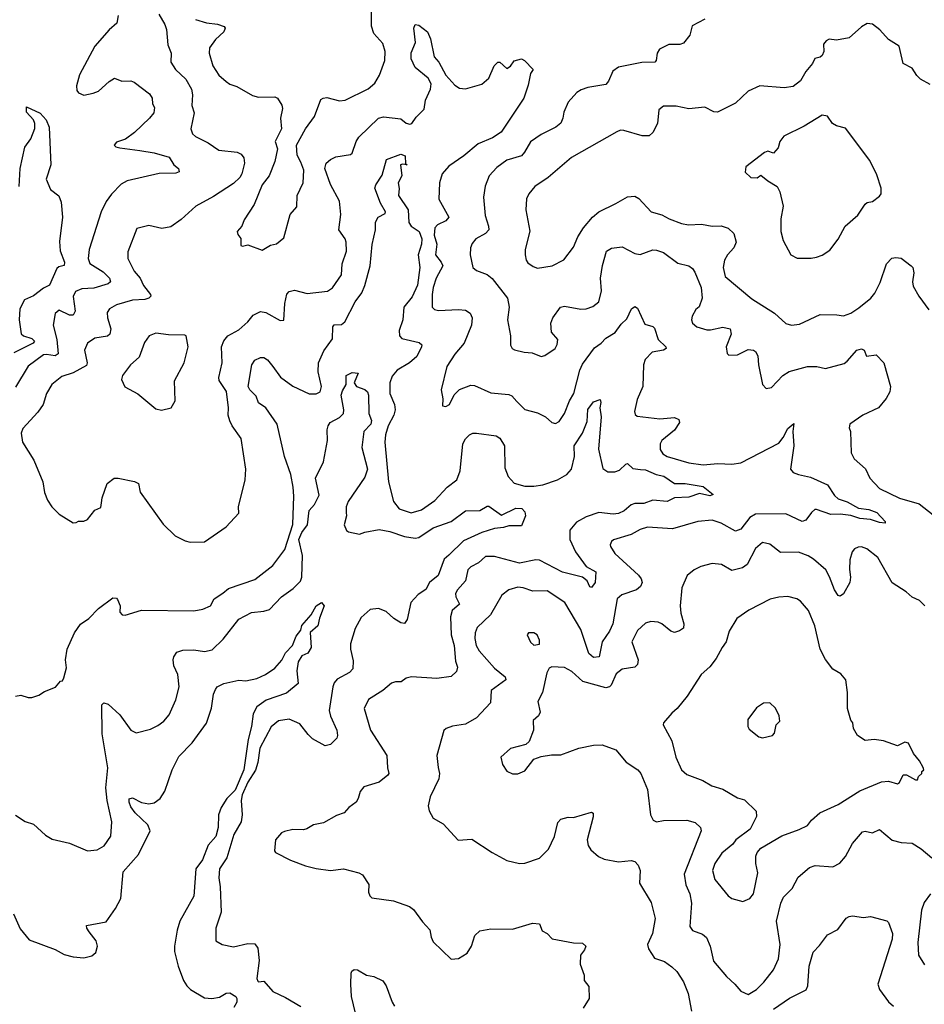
# Model space of a CAD drawing. Extents: x 2086813 to 2278017, y 548126 to 753336.
# Tile 291 of 461: x 2193718 to 2198743, y 681432 to 686902. Entities that reach past the tile are written whole.
import ezdxf

# ---------------------------------------------------------------- set-up
doc = ezdxf.new("R2010")
doc.units = 0

msp = doc.modelspace()

# ---------------------------------------------------------------- linework, layer by layer
at = {"layer": '0CON10XD'}
for points in [[(2194695, 686902.5), (2194755, 686883.8), (2194817.3, 686877.3), (2194854.3, 686864.3), (2194859.2, 686855), (2194852.9, 686835), (2194805, 686790.8), (2194772.9, 686745), (2194770, 686715), (2194790.6, 686645), (2194825, 686594.2), (2194865, 686557.5), (2194885, 686544.2), (2194925, 686531.2), (2195010.6, 686480.6), (2195045, 686472), (2195135, 686473.8), (2195150, 686465), (2195175, 686426.7), (2195178.8, 686408.8), (2195166.7, 686355), (2195172.5, 686295), (2195136.4, 686225), (2195150, 686185), (2195135.5, 686114.5), (2195104.4, 686035), (2195065.7, 685985), (2195020.8, 685875), (2194965, 685790), (2194951.2, 685755), (2194926.2, 685725), (2194929.3, 685709.3), (2194946.1, 685686.1), (2194947, 685647), (2194955, 685643.3), (2194985, 685651.2), (2195065, 685620.8), (2195110.6, 685649.4), (2195145, 685656), (2195185, 685690), (2195219.7, 685820.3), (2195258, 685862), (2195260, 685925), (2195293.1, 685995), (2195296, 686065), (2195279.6, 686109.6), (2195258.8, 686148.8), (2195255.8, 686205), (2195305.4, 686294.6), (2195355, 686363.3), (2195391.7, 686458.3), (2195403.6, 686466.4), (2195425, 686469.1), (2195495, 686451.5), (2195526.2, 686455), (2195653, 686517), (2195690.3, 686549.7), (2195716, 686594), (2195746.4, 686675), (2195748.8, 686725), (2195735, 686770), (2195685.6, 686825), (2195672.1, 686865), (2195671.5, 687025)], [(2194265.7, 686925), (2194257.6, 686882.4), (2194215, 686846), (2194135.6, 686754.4), (2194050, 686595), (2194034.3, 686535), (2194035, 686507.5), (2194045, 686496), (2194075, 686482.5), (2194127, 686493), (2194156.7, 686505), (2194215, 686558.8), (2194245, 686577.5), (2194285, 686560), (2194335, 686561.9), (2194354.5, 686554.5), (2194439.2, 686489.2), (2194453.3, 686465), (2194455.7, 686435), (2194466.1, 686413.9), (2194463.8, 686385), (2194440, 686355), (2194355.3, 686274.7), (2194305, 686237.5), (2194255, 686221.2), (2194243.3, 686205), (2194252.5, 686195), (2194275, 686189.2), (2194385, 686175.5), (2194465, 686161.5), (2194548.2, 686138.2), (2194573.8, 686095), (2194600, 686075), (2194603.8, 686056.2), (2194585, 686049.2), (2194492.2, 686047.8), (2194315, 686007.3), (2194282.3, 685987.7), (2194227.9, 685932.1), (2194198.3, 685891.7), (2194170.9, 685835), (2194104.7, 685625.3), (2194098.5, 685575), (2194108.2, 685548.2), (2194181.7, 685501.7), (2194217.3, 685465), (2194223.1, 685445), (2194210, 685435), (2194129.1, 685410.9), (2194063.7, 685406.3), (2194027.6, 685392.4), (2194016, 685364), (2194026.8, 685283.2), (2194015, 685261.1), (2193995, 685260), (2193937.6, 685287.6), (2193915, 685270), (2193904.4, 685205), (2193924.8, 685125), (2193930.9, 685045), (2193914.7, 685035.3), (2193867.3, 685042.7), (2193850.6, 685039.4), (2193765, 684976.9), (2193695, 684860.8)], [(2194491.7, 686931.7), (2194524.6, 686875), (2194533.1, 686846.9), (2194541.7, 686761.7), (2194559.5, 686715), (2194558.5, 686665), (2194584.3, 686624.3), (2194640.5, 686570.5), (2194671.8, 686515), (2194677.1, 686485), (2194674.6, 686425), (2194686.4, 686385), (2194668.5, 686295), (2194678.3, 686268.3), (2194695, 686252.7), (2194765, 686217.1), (2194825, 686176.1), (2194925.5, 686165.5), (2194948.8, 686155), (2194962.9, 686135), (2194967.3, 686105), (2194952.9, 686045), (2194941.2, 686025), (2194905, 685991.2), (2194795, 685920), (2194696.2, 685865), (2194615, 685791.2), (2194558.3, 685751.7), (2194507.7, 685742.3), (2194435, 685759.2), (2194368.3, 685741.7), (2194318.7, 685611.3), (2194318.5, 685575), (2194354.5, 685505), (2194386.9, 685465), (2194405, 685424.5), (2194444.4, 685375), (2194445.7, 685365), (2194436, 685355), (2194412.3, 685347.7), (2194345, 685342.8), (2194255, 685317.3), (2194216, 685295), (2194203.1, 685275), (2194205.5, 685245), (2194223.8, 685185), (2194219.4, 685155), (2194205, 685144.5), (2194135, 685132.2), (2194094.3, 685105), (2194077.3, 685065), (2194092.3, 684995), (2194088.4, 684981.6), (2194015, 684939.3), (2193951.2, 684918.8), (2193897.1, 684875), (2193867.8, 684825), (2193847.5, 684765), (2193818.1, 684721.9), (2193735, 684631.2), (2193727.1, 684605), (2193734.4, 684554.4), (2193797.1, 684455), (2193845.7, 684335), (2193856.7, 684275), (2193872.3, 684232.3), (2193896.1, 684196.1), (2193937.5, 684155), (2194015, 684107.5), (2194031.7, 684108.3), (2194045, 684116.7), (2194075, 684116.7), (2194093.9, 684126.1), (2194135, 684177.5), (2194168.3, 684191.7), (2194173, 684217), (2194176.7, 684245), (2194203.3, 684325), (2194242.5, 684355), (2194265, 684355.7), (2194355, 684335.7), (2194378.8, 684325), (2194386.8, 684276.8), (2194515, 684100), (2194582.5, 684035), (2194636.4, 684006.4), (2194665, 684000), (2194745, 684001.2), (2194865.7, 684084.3), (2194935, 684160), (2194933.9, 684196.1), (2194970, 684345), (2194974, 684405), (2194948.1, 684575), (2194897.5, 684645), (2194885, 684673.8), (2194876.2, 684705), (2194878.9, 684745), (2194866.3, 684836.4), (2194827, 684897), (2194823.5, 684915), (2194842.8, 684995), (2194838.2, 685085), (2194852.8, 685117.3), (2194875, 685145.6), (2194935, 685179.4), (2194985, 685223.1), (2195015, 685260), (2195055, 685280.8), (2195085, 685276), (2195165, 685230), (2195185, 685232.5), (2195190.5, 685325), (2195202.9, 685377.1), (2195215, 685392.5), (2195245, 685400), (2195315, 685380), (2195427.2, 685392.8), (2195455, 685412.5), (2195505.6, 685485), (2195510, 685545), (2195533.8, 685615), (2195532.1, 685665), (2195525.5, 685685), (2195490, 685735), (2195501.1, 685818.9), (2195495, 685893.3), (2195445, 685986), (2195413.8, 686075), (2195420, 686105), (2195444.6, 686125.4), (2195475, 686140), (2195555, 686153.3), (2195565, 686160.8), (2195586.9, 686225), (2195601.1, 686248.9), (2195710.8, 686355), (2195738.6, 686361.4), (2195835, 686350.3), (2195865, 686326.6), (2195885, 686321.1), (2195897.1, 686325), (2195919.6, 686360.4), (2195965.1, 686404.9), (2195972.6, 686455), (2196001, 686515), (2196003.9, 686545), (2195986.6, 686576.6), (2195915, 686636.8), (2195892.3, 686685), (2195892.2, 686717.8), (2195916.9, 686775), (2195907.5, 686855), (2195914.2, 686875.8), (2195935, 686872), (2195984.3, 686835), (2195999.4, 686795), (2196021.2, 686695), (2196046.6, 686666.6), (2196085, 686592.9), (2196135, 686538), (2196161.2, 686521.2), (2196195, 686516.7), (2196285, 686544.2), (2196323.4, 686576.6), (2196353.3, 686645), (2196375, 686666), (2196385.8, 686665.8), (2196425, 686630), (2196445, 686643.8), (2196465, 686672.5), (2196505, 686684.3), (2196522, 686675), (2196570, 686625), (2196555, 686602.5), (2196542.6, 686537.4), (2196518, 686465), (2196393, 686277), (2196344.4, 686245.6), (2196265, 686212), (2196185.5, 686145), (2196102.3, 686087.7), (2196065.6, 686045), (2196050.9, 685995), (2196046.9, 685905), (2196101.4, 685805), (2196085.8, 685785), (2196038.3, 685761.7), (2196025, 685746.2), (2196021.2, 685705), (2196035.3, 685655), (2196027.5, 685595), (2196059.6, 685555), (2196068.4, 685535), (2196031.8, 685465), (2196015, 685413.8), (2196008.5, 685375), (2196008.9, 685305), (2196021.5, 685291.5), (2196045, 685285.4), (2196155, 685292.7), (2196195, 685288.6), (2196221.3, 685271.3), (2196231.1, 685245), (2196227.1, 685205), (2196187.9, 685105), (2196135, 685044.4), (2196091.1, 684975), (2196058.6, 684845), (2196068, 684795), (2196067.5, 684757.5), (2196085, 684752.5), (2196105, 684763.8), (2196132.3, 684817.7), (2196161.7, 684848.3), (2196225, 684872.2), (2196245, 684870), (2196335, 684828.5), (2196435, 684820.5), (2196451.7, 684811.7), (2196480.4, 684780.4)], [(2197523.3, 686905), (2197453, 686867), (2197440, 686815), (2197405, 686772), (2197385, 686764.3), (2197325, 686763.3), (2197272.3, 686737.7), (2197258.8, 686715), (2197254, 686675), (2197246.7, 686665), (2197175, 686663.6), (2197045, 686638.1), (2197013.3, 686615), (2196989.3, 686560.7), (2196975, 686542.5), (2196875, 686524.4), (2196837.2, 686512.8), (2196812.4, 686497.6), (2196765, 686444), (2196741.5, 686388.5), (2196735.4, 686354.6), (2196725, 686327.5), (2196696.1, 686303.9), (2196615, 686264.4), (2196556.1, 686223.9), (2196522.5, 686165), (2196505, 686145.6), (2196425, 686120.6), (2196368.9, 686081.1), (2196325.8, 686035), (2196303, 685977), (2196294.4, 685915), (2196303.8, 685813.8), (2196322.5, 685755), (2196323.3, 685735), (2196305.3, 685714.7), (2196252, 685685), (2196231.7, 685658.3), (2196223.1, 685635), (2196220, 685595), (2196236, 685525), (2196255, 685509.2), (2196315, 685485.7), (2196343.1, 685463.1), (2196428.1, 685355), (2196436.9, 685305), (2196428.6, 685235), (2196444.1, 685145.9), (2196444.2, 685094.2), (2196453.3, 685075), (2196467.3, 685067.3), (2196520, 685055), (2196565, 685050.8), (2196615, 685031.4), (2196635, 685035.8), (2196692.5, 685075), (2196703.4, 685096.6), (2196707.1, 685125), (2196672.2, 685165), (2196668.1, 685215), (2196678.9, 685245), (2196722.5, 685305), (2196745, 685310), (2196835, 685294.5), (2196864.6, 685295.4), (2196902.4, 685307.6), (2196935, 685334), (2196950.4, 685395), (2196945.3, 685465), (2196955, 685536.7), (2196978.1, 685615), (2197005, 685633.3), (2197065, 685639.5), (2197135, 685603.6), (2197165, 685596.7), (2197235, 685623.1), (2197255, 685621.9), (2197295, 685608.1), (2197375, 685550), (2197434.4, 685534.4), (2197455, 685518.8), (2197468.3, 685498.3), (2197504.6, 685414.6), (2197508.5, 685355), (2197492.6, 685307.4), (2197475, 685292), (2197452.9, 685255), (2197449.2, 685235), (2197455.8, 685215), (2197478.8, 685195), (2197535, 685179.4), (2197555, 685178.1), (2197625, 685193.1), (2197664.2, 685184.2), (2197670.8, 685155), (2197642, 685085), (2197647.5, 685047.5), (2197657.5, 685037.5), (2197705, 685040), (2197765, 685070), (2197795, 685066), (2197805, 685058.8), (2197819.2, 685035), (2197821.4, 684985), (2197844.3, 684874.3), (2197865, 684853.3), (2197895, 684859.2), (2197956.9, 684925), (2197992.9, 684947.1), (2198095, 684974.6), (2198145.4, 684975.4), (2198195, 684964.4), (2198297.6, 684992.4), (2198315.5, 685004.5), (2198368, 685065), (2198393.9, 685073.9), (2198410, 685065), (2198421.7, 685031.7), (2198475, 685040), (2198518.8, 684995), (2198555.7, 684865), (2198552, 684835), (2198531.7, 684798.3), (2198488, 684745), (2198401.2, 684705), (2198330, 684655), (2198326, 684635), (2198333.9, 684613.9), (2198337.5, 684495), (2198353, 684463), (2198416.9, 684406.9), (2198441.4, 684355), (2198495, 684296.9), (2198605, 684244.5), (2198715, 684211.4), (2198791.7, 684151.7)], [(2198775, 686540.8), (2198722.1, 686572.1), (2198702.3, 686592.3), (2198675, 686633.3), (2198625, 686657.5), (2198603.8, 686755), (2198545, 686792), (2198496.2, 686845), (2198455, 686877.5), (2198425, 686880), (2198395, 686862.5), (2198325, 686800), (2198255, 686788.8), (2198215, 686793.3), (2198197.5, 686785), (2198183.8, 686765), (2198185.8, 686725), (2198176.6, 686703.4), (2198165, 686693.8), (2198135, 686686.7), (2198122.1, 686657.9), (2198085, 686614.3), (2198055, 686562.9), (2198015, 686530.9), (2197965, 686522.9), (2197830, 686535), (2197765.6, 686504.4), (2197695, 686438.8), (2197595, 686388.8), (2197575, 686390), (2197525, 686415.8), (2197435, 686405.7), (2197365, 686420.8), (2197295, 686421.2), (2197268.3, 686401.7), (2197260.8, 686325), (2197235.6, 686274.4), (2197215, 686256), (2197175.7, 686255.7), (2197074.3, 686285.7), (2197055, 686287.1), (2197035, 686279.2), (2196783.1, 686136.9), (2196654.6, 686025.4), (2196579.2, 685975), (2196545.8, 685935), (2196533.4, 685906.6), (2196529.4, 685845), (2196552.7, 685727.3), (2196525.7, 685625), (2196525.7, 685595), (2196531.9, 685565), (2196541.1, 685551.1), (2196569.8, 685529.8), (2196595, 685520.6), (2196675.8, 685534.2), (2196741.7, 685568.3), (2196795, 685638.8), (2196819.2, 685695), (2196850, 685745), (2196900.8, 685805), (2196935.4, 685834.6), (2197029.7, 685880.3)], [(2193714.7, 685975), (2193720.9, 686075), (2193747.2, 686192.8), (2193779.7, 686240.3), (2193802.7, 686297.3), (2193802.5, 686325), (2193794.7, 686345), (2193755, 686388.8), (2193755, 686417.5), (2193832.6, 686382.6), (2193865, 686344.6), (2193882.3, 686305), (2193891.5, 686095), (2193865.8, 686015), (2193889.3, 685959.3), (2193935, 685922.5), (2193947.7, 685887.7), (2193956.2, 685805), (2193938.8, 685668.8), (2193942.1, 685617.9), (2193967.6, 685555), (2193965, 685537.1), (2193935, 685528.9), (2193925, 685520), (2193883.6, 685426.4), (2193850.1, 685409.9), (2193795, 685368), (2193745.2, 685344.8), (2193718.3, 685295), (2193714.2, 685235), (2193726.6, 685156.6), (2193738.5, 685145), (2193785, 685130.9), (2193800.7, 685115), (2193792.7, 685105), (2193685, 685051.2)], [(2198115, 685576.2), (2198145, 685583.3), (2198175, 685593.3), (2198217.7, 685622.3), (2198265, 685682.5), (2198303.3, 685755), (2198373.3, 685815), (2198415, 685877.5), (2198425, 685886.7), (2198455, 685892.5), (2198495, 685921.2), (2198504, 685935), (2198503.1, 685965), (2198480, 686040), (2198440, 686120), (2198305, 686300), (2198255, 686311.4), (2198233.8, 686325), (2198205, 686365.8), (2198175, 686370.8), (2198075, 686310), (2197963.3, 686255), (2197940, 686225), (2197930.7, 686189.3), (2197905, 686160), (2197875, 686171.2), (2197855, 686164), (2197752, 686085), (2197747.5, 686055), (2197780, 686025), (2197815, 686022.5), (2197835, 686037.5), (2197875, 686006.7), (2197925.7, 685975.7), (2197941.2, 685945), (2197958.6, 685865), (2197945.6, 685795), (2197945.7, 685725), (2197959.2, 685675), (2198002.5, 685595), (2198036.4, 685576.4), (2198115, 685576.2)], [(2195124.6, 684974.6), (2195166.5, 684916.5), (2195235, 684866.5), (2195326.4, 684823.6), (2195365, 684822.5), (2195387.3, 684835), (2195395.3, 684865), (2195375.4, 684945), (2195378.2, 684995), (2195408.2, 685061.8), (2195455, 685128.8), (2195456.9, 685195), (2195465, 685207.5), (2195505, 685209.1), (2195525, 685223.1), (2195581.1, 685335), (2195618, 685385), (2195635.4, 685425), (2195664.6, 685535), (2195676.6, 685653.4), (2195694.4, 685735), (2195695, 685777.5), (2195708.8, 685805), (2195748.8, 685825), (2195750, 685835), (2195722.1, 685882.1), (2195691.6, 685965), (2195696.8, 685985), (2195731.5, 686038.5), (2195755.8, 686125), (2195835, 686154.5), (2195860, 686145), (2195861.7, 686101.7), (2195870, 686095), (2195845, 686100), (2195834, 686095), (2195840, 686035), (2195820.6, 685995), (2195825.6, 685964.4), (2195821.9, 685925), (2195876.2, 685846.2), (2195879.2, 685775), (2195893.4, 685755), (2195936.6, 685725), (2195951.5, 685685), (2195950.9, 685655), (2195932.2, 685595), (2195941.4, 685525), (2195927.7, 685427.7), (2195898.4, 685361.6), (2195852.7, 685305), (2195845.9, 685235), (2195825.5, 685175), (2195827.8, 685145), (2195840.2, 685130.2), (2195937.7, 685107.7), (2195951.4, 685095), (2195950, 685085), (2195925, 685030.6), (2195884, 684995), (2195815.8, 684955), (2195787.6, 684922.4), (2195773.5, 684885), (2195774.5, 684825), (2195800.5, 684765), (2195803.8, 684735), (2195795.8, 684704.2), (2195764.5, 684645), (2195750.4, 684595), (2195747.1, 684555), (2195767.3, 684335), (2195794.5, 684225), (2195825.8, 684185), (2195893, 684163), (2195950.5, 684179.5), (2196025, 684230.4), (2196093.2, 684305), (2196146.2, 684345), (2196164.7, 684395), (2196180, 684545), (2196195, 684574), (2196216.7, 684595), (2196235, 684604), (2196255, 684604), (2196365, 684589.2), (2196385, 684578), (2196411.4, 684535), (2196413.1, 684413.1), (2196432.3, 684365), (2196465, 684327.1), (2196525, 684310.4), (2196575, 684310), (2196625, 684317.7), (2196705, 684346.1), (2196757.8, 684375), (2196783.9, 684405), (2196800.7, 684475), (2196798.2, 684535), (2196843.6, 684605), (2196870.3, 684669.7), (2196875, 684735.7), (2196905, 684779.6), (2196942.5, 684792.5), (2196945.9, 684775.9), (2196940, 684745), (2196947.6, 684695), (2196933.4, 684516.6), (2196958, 684408), (2196985, 684390), (2197025, 684390.4), (2197050.5, 684399.5), (2197085, 684432.9), (2197095, 684435.8), (2197125, 684408.9), (2197166.3, 684403.7), (2197195, 684400.7), (2197254.4, 684375), (2197295.8, 684365.8), (2197355, 684324.6), (2197415.4, 684324.6), (2197515, 684308.1), (2197570, 684265), (2197552.5, 684257.5), (2197495, 684270), (2197435, 684248.5), (2197355, 684246.4), (2197315, 684225.9), (2197235, 684233.1), (2197185.2, 684214.8), (2197135, 684214), (2197114, 684206), (2197076.4, 684173.6), (2197045, 684158.8), (2197015, 684155.4), (2196935, 684163.3), (2196865, 684139.3), (2196810.4, 684109.6), (2196774.6, 684065.4), (2196773.5, 684015), (2196805.3, 683945.3), (2196865.6, 683865), (2196919.4, 683835), (2196914.4, 683775), (2196895, 683748), (2196885, 683751.2), (2196870.9, 683785), (2196845.3, 683805.3), (2196732.8, 683832.8), (2196605, 683900), (2196585, 683901.5), (2196495, 683882), (2196355, 683920.5), (2196305, 683918.9), (2196266.1, 683883.9), (2196225, 683862.9), (2196207.5, 683845), (2196194.5, 683785), (2196149.4, 683735), (2196138.9, 683715), (2196141.1, 683695), (2196160.8, 683655), (2196120.9, 683619.1), (2196110.7, 683585), (2196115.8, 683485), (2196130.9, 683425), (2196138.4, 683338.4), (2196150.6, 683305), (2196145, 683281.2), (2196115, 683252.5), (2196035, 683242.7), (2195895, 683252), (2195865, 683243.3), (2195836.7, 683223.3), (2195805, 683224.4), (2195783, 683217), (2195736, 683175), (2195655.8, 683125), (2195632, 683075), (2195666.7, 682955), (2195757.1, 682815), (2195760.8, 682745), (2195769.2, 682715), (2195764, 682705), (2195715, 682665.5), (2195630.5, 682639.5), (2195610, 682615), (2195598.8, 682575), (2195586.7, 682555), (2195546.7, 682525), (2195520, 682495), (2195478.3, 682481.7), (2195405, 682440), (2195350.5, 682429.5), (2195313.9, 682406.1), (2195295, 682401.2), (2195235, 682403.3), (2195188.3, 682391.7), (2195173.3, 682385), (2195138.8, 682345), (2195134, 682285), (2195140, 682275), (2195223.2, 682233.2), (2195305, 682202), (2195365, 682187.5), (2195445, 682176), (2195516.1, 682183.9), (2195602.3, 682162.3), (2195621.7, 682151.7), (2195657.7, 682097.7), (2195656.2, 682055), (2195662.5, 682035), (2195674, 682024), (2195795, 682007.5), (2195883.3, 681975), (2195905, 681959.2), (2195955, 681890), (2195996.2, 681846.2), (2196003.1, 681805), (2196015, 681778.8), (2196115, 681683.8), (2196155, 681686), (2196204.2, 681715.8), (2196228, 681755), (2196246.7, 681815), (2196275, 681840), (2196335, 681851.2), (2196455, 681850), (2196566.1, 681883.9), (2196605, 681878.8), (2196620, 681840), (2196647.5, 681825), (2196676.1, 681796.1), (2196793.9, 681773.9), (2196845, 681771.2), (2196863.3, 681755), (2196856.2, 681735), (2196833.8, 681705), (2196832, 681655), (2196853.3, 681595), (2196854.1, 681564.1), (2196880.5, 681530.5), (2196881.2, 681465), (2196849.1, 681410.9)], [(2197029.7, 685880.3), (2197095, 685916.9), (2197135, 685921.8), (2197158.3, 685908.3), (2197226, 685835), (2197285, 685818.5), (2197325.4, 685795.4), (2197395, 685769.2), (2197432.7, 685762.7), (2197505, 685765.4), (2197565, 685754.7), (2197615, 685756.2), (2197653.6, 685743.6), (2197684.4, 685714.4), (2197697.8, 685665), (2197685.6, 685635), (2197650, 685595), (2197634.1, 685565), (2197626.6, 685525), (2197637.5, 685475), (2197785, 685350.6), (2197910.7, 685270.7), (2197975, 685214.2), (2198005, 685204.2), (2198049.7, 685210.3), (2198165, 685263.3), (2198258.3, 685261.7), (2198295, 685257.1), (2198335, 685272.2), (2198379.8, 685300.2), (2198446.7, 685355), (2198468.2, 685381.8), (2198498, 685442), (2198533.3, 685545), (2198563.4, 685576.6), (2198585, 685581.4), (2198615, 685577.1), (2198671.2, 685535), (2198679.2, 685525), (2198685.6, 685495.6), (2198678, 685445), (2198681.2, 685421.2), (2198712, 685365), (2198769.1, 685289.1)], [(2196480.4, 684780.4), (2196525, 684735.7), (2196595, 684718.1), (2196638.8, 684695), (2196675, 684664), (2196695, 684658.8), (2196715, 684668.8), (2196745, 684713.8), (2196772.5, 684785), (2196796.2, 684825), (2196829.7, 684955), (2196845, 684988.1), (2196911.1, 685078.9), (2196948.8, 685105), (2196975, 685132.5), (2197026.2, 685163.8), (2197059.6, 685210.4), (2197090.9, 685239.1), (2197116, 685295), (2197135, 685308), (2197149.7, 685299.7), (2197190, 685210), (2197235, 685198), (2197245, 685188.8), (2197264.4, 685125), (2197307.5, 685085), (2197310, 685075), (2197294.5, 685065.5), (2197232, 685055), (2197193.1, 685015), (2197182.7, 684985), (2197178.8, 684865), (2197147.8, 684792.2), (2197133.1, 684725), (2197137.9, 684707.9), (2197148.7, 684698.7), (2197275, 684685.4), (2197355, 684691.4), (2197380.5, 684680.5), (2197384, 684665), (2197355, 684622), (2197284.4, 684565), (2197275.6, 684545), (2197275.7, 684515), (2197290.2, 684490.2), (2197314, 684475), (2197435, 684439.3), (2197515, 684428.7), (2197595.8, 684435.8), (2197675, 684431.8), (2197725, 684440.6), (2197935, 684550), (2197959.6, 684580.4), (2197985, 684631.4), (2198019.3, 684659.3), (2198012.2, 684615), (2198019.3, 684535), (2198000.8, 684405), (2198015.6, 684385.6), (2198044.1, 684375.9), (2198110.9, 684360.9), (2198205, 684318.5), (2198245, 684259.4), (2198265, 684240.5), (2198315, 684223.2), (2198377.7, 684187.7), (2198435, 684181.6), (2198480.5, 684165), (2198525.8, 684115), (2198525.8, 684104.2), (2198495, 684107.8), (2198445, 684125.3), (2198385, 684131.4), (2198335, 684147.2), (2198275, 684154.7), (2198223.2, 684153.2), (2198145, 684180.8), (2198135, 684180), (2198115.8, 684164.2), (2198085, 684121.2), (2198065, 684114.2), (2197975, 684157.1), (2197805.9, 684154.1), (2197773.8, 684136.2), (2197725, 684071.9), (2197695, 684060), (2197615, 684105.5), (2197565, 684120.9), (2197484.5, 684114.5), (2197345, 684073.2), (2197205, 684082.9), (2197165, 684069.5), (2197115, 684041.9), (2197017.5, 684012.5), (2197005, 684003.3), (2196998, 683985), (2197000.8, 683975), (2197025, 683936), (2197155.3, 683815.3), (2197170, 683795), (2197175.6, 683775), (2197166.1, 683753.9), (2197145.3, 683734.7), (2197062.7, 683707.3), (2197036.5, 683685), (2197013.6, 683546.4), (2196994.8, 683505.2), (2196954.5, 683445), (2196936.7, 683363.3), (2196905, 683359.4), (2196880.6, 683380.6), (2196834.7, 683514.7), (2196805.6, 683565), (2196746.9, 683665), (2196648.8, 683728.8), (2196567.8, 683727.8), (2196515, 683746.4), (2196485, 683749.1), (2196435, 683735.5), (2196395.9, 683704.1), (2196333.5, 683595), (2196259.4, 683525), (2196247.8, 683495), (2196245.6, 683465), (2196253.3, 683425), (2196270, 683395), (2196355, 683300), (2196415, 683251.2), (2196418, 683235), (2196338, 683175), (2196333.4, 683106.6), (2196255.6, 683024.4), (2196195, 682989.2), (2196122.7, 682977.3), (2196086.4, 682963.6), (2196075, 682952.5), (2196035.8, 682815), (2196042, 682748), (2196049.4, 682715), (2196047.1, 682685), (2195998, 682585), (2195988, 682535), (2195993.6, 682506.4), (2196015.8, 682465.8), (2196070, 682435), (2196153.2, 682343.2), (2196230.5, 682350.5), (2196342.5, 682275), (2196425, 682231.2), (2196495, 682214), (2196525, 682216), (2196605, 682244.3), (2196655, 682294), (2196688.1, 682365), (2196708.3, 682441.7), (2196725, 682460), (2196765, 682472.5), (2196795, 682470.8), (2196895, 682500), (2196903.3, 682493.3), (2196903.6, 682473.6), (2196871.1, 682345), (2196876.7, 682315), (2196891.2, 682291.2), (2196933.1, 682253.1), (2196965, 682238.1), (2197045, 682224), (2197115, 682230.6), (2197135.5, 682225.5), (2197154.5, 682204.5), (2197164.4, 682175), (2197161.2, 682105), (2197226.9, 681996.9), (2197248.8, 681908.8), (2197233.6, 681825), (2197206.4, 681765), (2197210.6, 681740.6), (2197245, 681688), (2197299.3, 681669.3), (2197341.3, 681641.3), (2197368, 681615), (2197406.4, 681556.4), (2197432.2, 681492.2), (2197450, 681395)], [(2194505, 684733.3), (2194560, 684745), (2194581.2, 684785), (2194578.8, 684895), (2194630.8, 684995), (2194654.2, 685085), (2194642.5, 685145), (2194635, 685150), (2194545, 685150.6), (2194475, 685160), (2194436.7, 685145), (2194410.9, 685109.1), (2194382.1, 685027.9), (2194333.8, 684985), (2194288.8, 684925), (2194283.6, 684903.6), (2194303, 684863), (2194375, 684823.8), (2194475, 684740), (2194505, 684733.3)], [(2193695, 683143.3), (2193725, 683150), (2193765, 683136.2), (2193785, 683136.2), (2193825, 683150), (2193855, 683170), (2193916.1, 683193.9), (2193945, 683227.5), (2193955, 683230), (2193963.3, 683245), (2193977.9, 683302.1), (2193972, 683345), (2193981.4, 683405), (2194023.1, 683495), (2194056.2, 683543.8), (2194101.4, 683575), (2194155, 683630), (2194235, 683690), (2194255, 683687.5), (2194260.7, 683680.7), (2194276.2, 683645), (2194275, 683610), (2194286.4, 683596.4), (2194303.9, 683593.9), (2194395, 683622.2), (2194685, 683617.5), (2194735, 683628), (2194778.8, 683645), (2194799.2, 683685), (2194846.4, 683716.4), (2194878.1, 683741.9), (2195025, 683791.9), (2195125, 683869.2), (2195190.5, 683959.5), (2195235, 684098), (2195241.5, 684255), (2195237.1, 684305), (2195224.5, 684375), (2195189.4, 684475), (2195148.7, 684655), (2195085, 684745.6), (2195045, 684774), (2195030.9, 684810.9), (2194997.1, 684845), (2194987.5, 684865), (2195006.9, 684985), (2195025, 685010.8), (2195055, 685025.8), (2195075, 685025.8), (2195095, 685012.5), (2195124.6, 684974.6)], [(2193695, 682482.5), (2193748.3, 682448.3), (2193795, 682433.3), (2193862.1, 682372.1), (2193899.3, 682349.3), (2193995, 682326.9), (2194095, 682284.2), (2194148.8, 682291.2), (2194187.3, 682312.7), (2194224.1, 682365.9), (2194230.4, 682445), (2194204.2, 682564.2), (2194196.5, 682635), (2194207.5, 682745), (2194176.2, 682935), (2194175, 683096.7), (2194185, 683107.1), (2194209.3, 683099.3), (2194275, 683039.4), (2194335, 682955.6), (2194365, 682940.6), (2194445, 682960.4), (2194485, 682980.5), (2194518.6, 683005), (2194548.9, 683041.1), (2194585.8, 683124.2), (2194603.8, 683195), (2194596.7, 683265), (2194575, 683313.3), (2194570.6, 683345), (2194575, 683363.3), (2194591.8, 683388.2), (2194625, 683399.2), (2194685, 683400.4), (2194745, 683392.2), (2194787.8, 683402.2), (2194849.2, 683460.8), (2194935, 683571.9), (2195005, 683608.9), (2195075, 683615.6), (2195105.5, 683624.5), (2195172.5, 683695), (2195237.3, 683742.7), (2195278, 683782), (2195284.7, 683805), (2195288.7, 683925), (2195268.4, 684015), (2195285, 684053.4), (2195316.1, 684095), (2195325.3, 684175), (2195355, 684207.7), (2195381.1, 684261.1), (2195361.7, 684355), (2195406.4, 684445), (2195428, 684565), (2195426.4, 684623.6), (2195432.5, 684645), (2195442.5, 684665), (2195495, 684692.5), (2195516, 684715), (2195518.1, 684735), (2195504.7, 684815.3), (2195510.6, 684839.4), (2195531.1, 684875), (2195532.2, 684925), (2195565, 684941.4), (2195597.5, 684937.5), (2195575.8, 684885), (2195588.8, 684865), (2195635, 684847.1), (2195650, 684835), (2195655.8, 684815.8), (2195658.3, 684715), (2195671.8, 684675), (2195668, 684655), (2195629.7, 684615), (2195618.6, 684525), (2195649.8, 684405), (2195635, 684360.8), (2195543.5, 684225), (2195532.5, 684195), (2195531.9, 684165), (2195534.2, 684145), (2195520.8, 684095), (2195534, 684065), (2195545, 684056.2), (2195605, 684044), (2195635, 684055.8), (2195715, 684070.5), (2195775, 684058.9), (2195855, 684030), (2195915, 684020.7), (2195935, 684026.1), (2196015, 684079.8), (2196115, 684113.8), (2196195, 684173.6), (2196275, 684174.6), (2196315, 684198.8), (2196325, 684199.2), (2196395, 684149.4), (2196475, 684188.8), (2196507, 684187), (2196525, 684167.5), (2196528.8, 684145), (2196505, 684090), (2196435, 684089.4), (2196405, 684080), (2196355, 684075.4), (2196285, 684052.9), (2196184, 684006), (2196102.2, 683927.8), (2196075.7, 683904.3), (2196042.8, 683815), (2195995.4, 683775), (2195973.3, 683736.7), (2195930.7, 683709.3), (2195890, 683665), (2195870.5, 683569.5), (2195855, 683546.7), (2195835, 683550.8), (2195795.8, 683575), (2195754, 683615), (2195711.2, 683631.2), (2195665, 683624.5), (2195615, 683580), (2195581, 683519), (2195555.4, 683435), (2195555.4, 683405), (2195570.4, 683340.4), (2195568.1, 683295), (2195550.8, 683275), (2195482.2, 683237.8), (2195465, 683218.8), (2195457.5, 683195), (2195436.9, 683065), (2195445, 683032), (2195479.4, 682955), (2195484, 682926), (2195480, 682910), (2195444.4, 682875.6), (2195415, 682867.5), (2195345, 682906.7), (2195321, 682931), (2195275, 682989.6), (2195215, 683016.4), (2195155, 683007.3), (2195115.8, 682974.2), (2195051.2, 682855), (2195040.7, 682775), (2195027.6, 682732.4), (2194985, 682666), (2194953.1, 682595), (2194947.7, 682565), (2194954.1, 682485), (2194948.7, 682445), (2194906.8, 682375), (2194868.5, 682245), (2194828, 682185), (2194823.5, 682135), (2194832, 682085), (2194837.5, 681945), (2194807.5, 681855), (2194806.7, 681785), (2194842.5, 681765), (2194905, 681750.6), (2194985, 681769.4)], [(2198745.5, 683645.5), (2198716.2, 683675), (2198675, 683694.3), (2198643, 683723), (2198565, 683772.9), (2198485, 683914.2), (2198423.2, 683963.2), (2198395, 683974.3), (2198375, 683972.5), (2198355, 683962), (2198342, 683945), (2198328.8, 683901.2), (2198327, 683847), (2198334.2, 683805), (2198329.2, 683775), (2198295, 683712.5), (2198275, 683700), (2198265, 683703.3), (2198245, 683733.8), (2198217.4, 683807.4), (2198195.6, 683845), (2198128.1, 683905), (2198097.3, 683922.7), (2198045, 683943.8), (2197945, 683942.9), (2197885, 683988.5), (2197845, 683996.7), (2197805.6, 683965), (2197758.5, 683875), (2197734, 683856), (2197675, 683842.9), (2197616.7, 683875), (2197565, 683880), (2197502.5, 683865), (2197464.3, 683845.7), (2197425.9, 683814.1), (2197396.2, 683745), (2197387.1, 683645), (2197390.4, 683605), (2197407.3, 683545), (2197405, 683521.2), (2197383.6, 683506.4), (2197355, 683498.1), (2197335, 683505.6), (2197285.9, 683545.9), (2197265, 683555.7), (2197225, 683558.6), (2197195, 683550), (2197150.9, 683509.1), (2197119.4, 683445), (2197153.3, 683345), (2197150.6, 683319.4), (2197135, 683305.7), (2197065, 683294.5), (2197031.7, 683268.3), (2197003.5, 683205), (2196994, 683195), (2196975, 683190.4), (2196846, 683226), (2196785, 683280.6), (2196745, 683302.9), (2196673.8, 683306.2), (2196660, 683300), (2196647.3, 683272.7), (2196623.1, 683165), (2196595.6, 683115), (2196609.2, 683055), (2196599.2, 683035), (2196571.3, 683008.7), (2196572, 682955), (2196548.3, 682891.7), (2196530, 682875), (2196445, 682854), (2196391.2, 682805), (2196400, 682765), (2196425, 682727.5), (2196455, 682713.3), (2196485, 682713.3), (2196525, 682730), (2196575, 682793.3), (2196615, 682808), (2196671.7, 682818.3), (2196725, 682818.9), (2196825, 682855.4), (2196905, 682872.1), (2196953, 682873), (2197030, 682845), (2197087.7, 682777.7), (2197152, 682735), (2197168.1, 682715), (2197205.4, 682625.4), (2197221.4, 682485), (2197236.2, 682455), (2197255, 682446), (2197295, 682452.5), (2197425, 682454.3), (2197471.3, 682441.3), (2197500, 682415), (2197503.1, 682395), (2197409.2, 682155), (2197419.2, 682095), (2197441.2, 682045), (2197450.6, 681995), (2197440.8, 681865), (2197455, 681842), (2197511.7, 681821.7), (2197533.8, 681803.8), (2197553.5, 681755), (2197572.6, 681672.6), (2197645, 681586), (2197690, 681545), (2197723.8, 681505), (2197765, 681487.5), (2197812, 681515), (2197852.5, 681555), (2197905, 681623.8), (2197933.5, 681685), (2197943.5, 681765), (2197922.1, 681895), (2197946.2, 681995), (2197961.7, 682028.3), (2198010, 682075), (2198042.2, 682137.8), (2198105, 682192.2), (2198136.4, 682203.6), (2198235, 682196.7), (2198273.7, 682216.3), (2198306, 682254), (2198343.6, 682326.4), (2198400.3, 682389.7), (2198415, 682394), (2198455.9, 682384.1), (2198495, 682403.3), (2198564.3, 682344.3), (2198615, 682331.9), (2198675, 682326.7), (2198726.5, 682296.5), (2198785, 682246.7)], [(2197735, 682004), (2197775, 682020), (2197794.3, 682045), (2197818.3, 682161.7), (2197806.5, 682215), (2197808.1, 682255), (2197814.2, 682275), (2197835, 682300), (2197952, 682368), (2198047.3, 682402.7), (2198093.6, 682426.4), (2198116.2, 682455), (2198163.3, 682496.7), (2198265, 682541.5), (2198385, 682618), (2198505, 682668.8), (2198545, 682671.2), (2198595, 682657.5), (2198606.1, 682663.9), (2198625, 682707.5), (2198645, 682706.7), (2198695, 682680), (2198705, 682680), (2198711.7, 682698.3), (2198730, 682715), (2198730, 682725), (2198740, 682735), (2198737, 682747), (2198717.5, 682785), (2198682.5, 682825), (2198655, 682882.5), (2198635, 682887.5), (2198595, 682867.5), (2198516.4, 682896.4), (2198465, 682902.5), (2198415, 682897.5), (2198372.5, 682925), (2198350, 682965), (2198346.7, 682995), (2198335, 683010), (2198316.7, 683075), (2198316.7, 683165), (2198306.7, 683235), (2198278.8, 683268.8), (2198235, 683293.8), (2198195, 683346.7), (2198165.5, 683405.5), (2198136, 683535), (2198099.8, 683619.8), (2198055, 683672.5), (2198035, 683684.2), (2197985, 683697.1), (2197935, 683694.3), (2197887, 683683), (2197767.9, 683622.1), (2197701.2, 683575), (2197660, 683505), (2197642.5, 683445), (2197620, 683415), (2197587.6, 683352.4), (2197552.6, 683307.4), (2197504.3, 683265), (2197426.4, 683143.6), (2197371.2, 683075), (2197340.9, 683049.1), (2197293.9, 682996.1), (2197293.3, 682985), (2197340, 682895), (2197363.1, 682805), (2197394.2, 682735), (2197425, 682709.4), (2197513.3, 682675), (2197563.3, 682645), (2197625, 682626.5), (2197705, 682578.5), (2197745, 682567.5), (2197809.2, 682505), (2197810.6, 682475), (2197775.7, 682405), (2197696.2, 682345), (2197678.9, 682321.1), (2197619.1, 682270.9), (2197580, 682215), (2197566.5, 682175), (2197579.5, 682125), (2197653.1, 682035), (2197675, 682020), (2197735, 682004)], [(2193684, 681935), (2193720.8, 681850.8), (2193770.2, 681790.2), (2193915, 681737.5), (2193965, 681709.2), (2194015.7, 681695.7), (2194075, 681690), (2194118.2, 681701.8), (2194140.3, 681719.7), (2194150, 681755), (2194142.9, 681785), (2194103.2, 681835), (2194091.1, 681855), (2194089.5, 681870.5), (2194198.8, 681891.2), (2194250.6, 681965), (2194279.2, 682020.8), (2194292.1, 682167.9), (2194377.5, 682265), (2194442.8, 682395), (2194429.8, 682429.8), (2194360, 682495), (2194335, 682529.2), (2194325.4, 682555), (2194325.6, 682574.4), (2194345, 682578.5), (2194394.1, 682554.1), (2194435, 682546.2), (2194465, 682551.1), (2194497.5, 682575), (2194524.5, 682615.5), (2194565.7, 682735), (2194601.4, 682808.6), (2194676.9, 682885), (2194755.4, 682994.6), (2194783.6, 683076.4), (2194794.5, 683155), (2194805, 683181.2), (2194815, 683195.7), (2194851.2, 683215), (2194935, 683233.6), (2194975, 683230), (2195035, 683242.3), (2195084, 683265), (2195135, 683300), (2195175, 683343.3), (2195194, 683385), (2195233.3, 683425), (2195253.1, 683476.9), (2195279.8, 683510.2), (2195285, 683535.8), (2195338.1, 683595), (2195365, 683645.8), (2195395, 683663.8), (2195408.6, 683645), (2195383.1, 683576.9), (2195374.4, 683535), (2195331.7, 683498.3), (2195338.1, 683415), (2195318, 683382), (2195285, 683368), (2195264.3, 683335), (2195258.1, 683285), (2195264.2, 683215), (2195199.6, 683160.4), (2195087.4, 683122.6), (2195035, 683084.5), (2195015.8, 683045), (2195005.8, 682975), (2194986.5, 682903.5), (2194962.5, 682735), (2194915, 682622), (2194869.6, 682575), (2194836.9, 682525), (2194822.7, 682485), (2194820.9, 682415), (2194808.5, 682365), (2194765, 682316.4), (2194734.3, 682235.7), (2194697.2, 682185), (2194685, 682033.8), (2194607.3, 681895), (2194592.1, 681845), (2194577.1, 681755), (2194577.5, 681725), (2194597.5, 681645), (2194628.5, 681565), (2194646.2, 681535), (2194666.7, 681515), (2194745, 681468.4), (2194785.3, 681465.2), (2194828.1, 681471.9), (2194865, 681494.5), (2194885, 681496.2), (2194919.1, 681475), (2194925.2, 681465), (2194925, 681444.3), (2194907.5, 681415)], [(2196575, 683426.7), (2196605, 683432.5), (2196606.2, 683455), (2196593.3, 683485), (2196575, 683496.2), (2196543.8, 683496.2), (2196537.5, 683485), (2196555, 683443.3), (2196575, 683426.7)], [(2197845, 682913.3), (2197900, 682925), (2197911.7, 682938.3), (2197920, 682985), (2197940, 683005), (2197937.5, 683035), (2197917, 683077), (2197885, 683107.5), (2197850, 683105), (2197810.7, 683079.3), (2197763.3, 683015), (2197762.5, 682975), (2197770.7, 682960.7), (2197825, 682917.5), (2197845, 682913.3)], [(2198777.8, 682045), (2198742.7, 681997.3), (2198727.7, 681955), (2198706.5, 681775), (2198710.6, 681705), (2198745, 681652)], [(2197905, 681404.7), (2197995, 681466.8), (2198087, 681513), (2198096.9, 681535), (2198104.5, 681645), (2198125, 681721.2), (2198161.7, 681758.3), (2198205, 681818.8), (2198263, 681847), (2198308.6, 681911.4), (2198325, 681920), (2198345, 681923.3), (2198405, 681914.3), (2198445, 681920), (2198535.8, 681895.8), (2198545, 681887.5), (2198565.8, 681825), (2198565.7, 681795), (2198484.4, 681545), (2198493.6, 681513.6), (2198545.3, 681445.3), (2198571.5, 681421.5)], [(2194985, 681769.4), (2195025, 681767.5), (2195040.6, 681745), (2195048.9, 681675), (2195036, 681575), (2195040.3, 681560.3), (2195045, 681556.2), (2195075, 681560), (2195125, 681502.5), (2195195, 681470), (2195279.7, 681419.7)], [(2195583.2, 681383.2), (2195560.8, 681475), (2195557.5, 681545), (2195558.8, 681605), (2195563.2, 681616.8), (2195576.1, 681626.1), (2195595, 681623.8), (2195644.2, 681594.2), (2195685, 681586.2), (2195735, 681562.5), (2195754.6, 681534.6), (2195786.8, 681445), (2195801, 681421)]]:
    msp.add_lwpolyline(points, dxfattribs=at)

doc.saveas('drawing.dxf')
